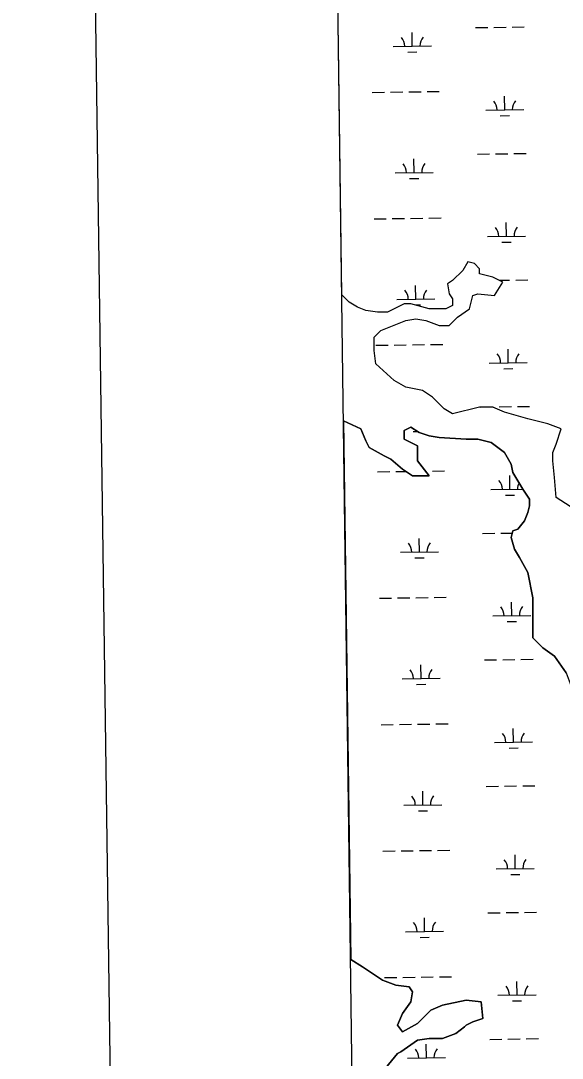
# Model space of a CAD drawing. Extents: x 3767014 to 3805179, y 361544 to 387384.
# Drawn here: x 3770355 to 3771779, y 368854 to 371583 of the extents above; entities that cross this region are included whole.
import ezdxf

# ---------------------------------------------------------------- set-up
doc = ezdxf.new("R2010")
doc.units = 0
for name, color, linetype in [('V-ANNO-SYMB', 7, 'Continuous'), ('V-GRID-FRAM', 7, 'Continuous'), ('V-TOPO-SHOR', 7, 'Continuous'), ('V-WETL-SWMP', 7, 'Continuous')]:
    doc.layers.add(name, color=color, linetype=linetype)

msp = doc.modelspace()

# ---------------------------------------------------------------- linework, layer by layer
at = {"layer": 'V-ANNO-SYMB'}
msp.add_lwpolyline([(3770673.762, 362790.263), (3803753.771, 363249.785), (3803435.463, 386164.149), (3770355.454, 385704.627), (3770673.762, 362790.263)], dxfattribs=at)
at = {"layer": 'V-GRID-FRAM'}
msp.add_lwpolyline([(3771006.872, 385146.094), (3802799.803, 385587.734), (3803060.286, 367407.215), (3771251.489, 366965.353), (3771006.872, 385146.094)], dxfattribs=at)
at = {"layer": 'V-TOPO-SHOR'}
for p, q in [((3771530.112, 370948.072), (3771516.941, 370926.107)), ((3771547.673, 370943.679), (3771530.112, 370948.072)), ((3771560.844, 370930.5), (3771547.673, 370943.679)), ((3771516.941, 370926.107), (3771490.599, 370899.749)), ((3771560.844, 370917.321), (3771560.844, 370930.5)), ((3771595.967, 370908.535), (3771560.844, 370917.321)), ((3771622.309, 370895.356), (3771595.967, 370908.535)), ((3771490.599, 370899.749), (3771477.428, 370890.963)), ((3771477.428, 370890.963), (3771481.818, 370864.605)), ((3771600.358, 370860.212), (3771622.309, 370895.356)), ((3771218.397, 370842.641), (3771199.061, 370861.989)), ((3771481.818, 370864.605), (3771490.599, 370851.426)), ((3771490.599, 370851.426), (3771490.599, 370833.855)), ((3771534.502, 370825.069), (3771543.283, 370860.212)), ((3771543.283, 370860.212), (3771556.454, 370864.605)), ((3771556.454, 370864.605), (3771600.358, 370860.212)), ((3771240.349, 370829.462), (3771218.397, 370842.641)), ((3771262.301, 370820.676), (3771240.349, 370829.462)), ((3771363.279, 370838.248), (3771319.375, 370816.283)), ((3771380.84, 370838.248), (3771363.279, 370838.248)), ((3771429.134, 370825.069), (3771380.84, 370838.248)), ((3771473.037, 370825.069), (3771429.134, 370825.069)), ((3771490.599, 370833.855), (3771473.037, 370825.069)), ((3771503.77, 370803.104), (3771534.502, 370825.069)), ((3771293.033, 370816.283), (3771262.301, 370820.676)), ((3771319.375, 370816.283), (3771293.033, 370816.283)), ((3771367.669, 370794.318), (3771394.011, 370798.711)), ((3771394.011, 370798.711), (3771420.353, 370794.318)), ((3771481.818, 370781.139), (3771503.77, 370803.104)), ((3771301.814, 370767.96), (3771367.669, 370794.318)), ((3771420.353, 370794.318), (3771455.476, 370781.139)), ((3771455.476, 370781.139), (3771481.818, 370781.139)), ((3771284.253, 370750.388), (3771301.814, 370767.96)), ((3771284.253, 370715.244), (3771284.253, 370750.388)), ((3771288.643, 370680.1), (3771284.253, 370715.244)), ((3771336.937, 370636.17), (3771288.643, 370680.1)), ((3771367.669, 370618.599), (3771336.937, 370636.17)), ((3771411.573, 370609.813), (3771367.669, 370618.599)), ((3771437.915, 370592.241), (3771411.573, 370609.813)), ((3771468.647, 370561.49), (3771437.915, 370592.241)), ((3771490.599, 370548.311), (3771468.647, 370561.49)), ((3771560.844, 370565.882), (3771490.599, 370548.311)), ((3771595.967, 370565.882), (3771560.844, 370565.882)), ((3771626.7, 370552.703), (3771595.967, 370565.882)), ((3771688.165, 370535.132), (3771626.7, 370552.703)), ((3771740.849, 370521.953), (3771688.165, 370535.132)), ((3771775.971, 370508.774), (3771740.849, 370521.953)), ((3771762.8, 370469.237), (3771775.971, 370508.774)), ((3771754.02, 370447.272), (3771762.8, 370469.237)), ((3771754.02, 370425.307), (3771754.02, 370447.272)), ((3771758.41, 370381.377), (3771754.02, 370425.307)), ((3771762.8, 370328.661), (3771758.41, 370381.377)), ((3771824.265, 370289.125), (3771762.8, 370328.661))]:
    msp.add_line(p, q, dxfattribs=at)
for points in [[(3771203.521, 370530.506), (3771249.13, 370508.774), (3771262.301, 370478.023), (3771271.082, 370460.451), (3771310.595, 370438.486), (3771328.156, 370429.7), (3771358.888, 370403.343), (3771385.231, 370385.771), (3771429.134, 370385.771), (3771398.402, 370425.307), (3771398.402, 370464.844), (3771363.279, 370482.416), (3771363.279, 370504.381), (3771380.84, 370513.167), (3771402.792, 370499.988), (3771429.134, 370491.202), (3771455.476, 370486.809), (3771525.722, 370482.416), (3771556.454, 370482.416), (3771591.577, 370473.63), (3771626.7, 370447.272), (3771644.261, 370416.521), (3771648.651, 370394.557), (3771674.993, 370350.627), (3771692.555, 370324.269)], [(3771692.555, 370324.269), (3771692.555, 370306.697), (3771688.164, 370289.125), (3771679.384, 370267.16), (3771661.822, 370245.195), (3771648.651, 370240.802), (3771644.261, 370223.23), (3771653.042, 370192.48), (3771666.213, 370170.515), (3771688.164, 370130.978), (3771701.336, 370065.083), (3771701.336, 369959.652), (3771727.678, 369933.294), (3771758.41, 369911.329), (3771789.142, 369867.399), (3771802.313, 369832.255), (3771811.094, 369775.146), (3771854.998, 369718.038)], [(3771306.208, 368817.477), (3771345.721, 368865.8), (3771354.502, 368870.193), (3771398.405, 368900.944), (3771429.138, 368905.337), (3771464.26, 368905.337), (3771499.383, 368918.516), (3771521.335, 368936.088), (3771525.725, 368940.481), (3771543.287, 368949.267), (3771569.629, 368958.053), (3771565.238, 369001.983), (3771525.725, 369006.376), (3771464.26, 368993.197), (3771433.528, 368980.018), (3771398.405, 368944.874), (3771358.892, 368922.909), (3771345.721, 368940.481), (3771358.892, 368971.232), (3771380.844, 369001.983), (3771385.234, 369028.34), (3771376.453, 369041.519), (3771341.331, 369045.912), (3771306.208, 369059.091), (3771253.524, 369094.235), (3771222.592, 369113.075)]]:
    msp.add_lwpolyline(points, dxfattribs=at)
at = {"layer": 'V-WETL-SWMP'}
for p, q in [((3771199.061, 370861.989), (3771178.107, 372419.35)), ((3771551.018, 371564.471), (3771583.014, 371564.915)), ((3771599.013, 371565.138), (3771631.01, 371565.582)), ((3771647.008, 371565.804), (3771679.005, 371566.249)), ((3771384.615, 371515.725), (3771384.115, 371551.721)), ((3771334.619, 371515.03), (3771434.61, 371516.419)), ((3771372.83, 371500.129), (3771396.828, 371500.462)), ((3771423.435, 371396.182), (3771455.432, 371396.626)), ((3771279.449, 371394.181), (3771311.446, 371394.626)), ((3771327.444, 371394.848), (3771359.441, 371395.293)), ((3771375.439, 371395.515), (3771407.436, 371395.959)), ((3771627.436, 371348.269), (3771626.936, 371384.265)), ((3771577.441, 371347.574), (3771677.431, 371348.963)), ((3771615.651, 371332.672), (3771639.649, 371333.006)), ((3771603.634, 371232.495), (3771635.631, 371232.939)), ((3771651.629, 371233.161), (3771683.626, 371233.606)), ((3771389.235, 371183.082), (3771388.735, 371219.079)), ((3771555.638, 371231.828), (3771587.635, 371232.273)), ((3771339.24, 371182.388), (3771439.231, 371183.777)), ((3771377.451, 371167.486), (3771401.449, 371167.819)), ((3771284.069, 371061.539), (3771316.066, 371061.983)), ((3771332.065, 371062.205), (3771364.062, 371062.65)), ((3771380.06, 371062.872), (3771412.057, 371063.316)), ((3771428.056, 371063.539), (3771460.053, 371063.983)), ((3771632.057, 371015.626), (3771631.557, 371051.622)), ((3771582.062, 371014.931), (3771682.052, 371016.32)), ((3771620.272, 371000.029), (3771644.27, 371000.363)), ((3771530.112, 370948.072), (3771516.941, 370926.107)), ((3771547.673, 370943.679), (3771530.112, 370948.072)), ((3771560.844, 370930.5), (3771547.673, 370943.679)), ((3771516.941, 370926.107), (3771490.599, 370899.749)), ((3771560.844, 370917.321), (3771560.844, 370930.5)), ((3771595.967, 370908.535), (3771560.844, 370917.321)), ((3771622.309, 370895.356), (3771595.967, 370908.535)), ((3771393.856, 370850.439), (3771393.356, 370886.436)), ((3771490.599, 370899.749), (3771477.428, 370890.963)), ((3771477.428, 370890.963), (3771481.818, 370864.605)), ((3771600.358, 370860.212), (3771622.309, 370895.356)), ((3771613.186, 370899.92), (3771640.251, 370900.296)), ((3771656.25, 370900.519), (3771688.247, 370900.963)), ((3771218.397, 370842.641), (3771199.061, 370861.989)), ((3771343.861, 370849.745), (3771443.851, 370851.134)), ((3771481.818, 370864.605), (3771490.599, 370851.426)), ((3771490.599, 370851.426), (3771490.599, 370833.855)), ((3771534.502, 370825.069), (3771543.283, 370860.212)), ((3771543.283, 370860.212), (3771556.454, 370864.605)), ((3771556.454, 370864.605), (3771600.358, 370860.212)), ((3771240.349, 370829.462), (3771218.397, 370842.641)), ((3771262.301, 370820.676), (3771240.349, 370829.462)), ((3771363.279, 370838.248), (3771319.375, 370816.283)), ((3771380.84, 370838.248), (3771363.279, 370838.248)), ((3771429.134, 370825.069), (3771380.84, 370838.248)), ((3771392.773, 370834.992), (3771406.069, 370835.176)), ((3771473.037, 370825.069), (3771429.134, 370825.069)), ((3771490.599, 370833.855), (3771473.037, 370825.069)), ((3771503.77, 370803.104), (3771534.502, 370825.069)), ((3771293.033, 370816.283), (3771262.301, 370820.676)), ((3771319.375, 370816.283), (3771293.033, 370816.283)), ((3771367.669, 370794.318), (3771394.011, 370798.711)), ((3771394.011, 370798.711), (3771420.353, 370794.318)), ((3771481.818, 370781.139), (3771503.77, 370803.104)), ((3771301.814, 370767.96), (3771367.669, 370794.318)), ((3771420.353, 370794.318), (3771455.476, 370781.139)), ((3771455.476, 370781.139), (3771481.818, 370781.139)), ((3771284.253, 370750.388), (3771301.814, 370767.96)), ((3771284.253, 370715.244), (3771284.253, 370750.388)), ((3771288.643, 370680.1), (3771284.253, 370715.244)), ((3771288.69, 370728.896), (3771320.687, 370729.34)), ((3771336.686, 370729.562), (3771368.683, 370730.007)), ((3771384.681, 370730.229), (3771416.678, 370730.674)), ((3771432.676, 370730.896), (3771464.673, 370731.34)), ((3771636.678, 370682.983), (3771636.178, 370718.979)), ((3771336.937, 370636.17), (3771288.643, 370680.1)), ((3771586.682, 370682.288), (3771686.673, 370683.677)), ((3771624.893, 370667.387), (3771648.891, 370667.72)), ((3771367.669, 370618.599), (3771336.937, 370636.17)), ((3771411.573, 370609.813), (3771367.669, 370618.599)), ((3771437.915, 370592.241), (3771411.573, 370609.813)), ((3771468.647, 370561.49), (3771437.915, 370592.241)), ((3771490.599, 370548.311), (3771468.647, 370561.49)), ((3771560.844, 370565.882), (3771490.599, 370548.311)), ((3771595.967, 370565.882), (3771560.844, 370565.882)), ((3771564.88, 370566.542), (3771596.877, 370566.987)), ((3771626.7, 370552.703), (3771595.967, 370565.882)), ((3771612.875, 370567.209), (3771644.872, 370567.653)), ((3771688.165, 370535.132), (3771626.7, 370552.703)), ((3771660.871, 370567.876), (3771692.868, 370568.32)), ((3771249.13, 370508.774), (3771203.521, 370530.506)), ((3771203.521, 370530.506), (3771222.592, 369113.075)), ((3771740.849, 370521.953), (3771688.165, 370535.132)), ((3771262.301, 370478.023), (3771249.13, 370508.774)), ((3771380.84, 370513.167), (3771363.279, 370504.381)), ((3771363.279, 370504.381), (3771363.279, 370482.416)), ((3771402.792, 370499.988), (3771380.84, 370513.167)), ((3771386.693, 370502.2), (3771398.827, 370502.369)), ((3771429.134, 370491.202), (3771402.792, 370499.988)), ((3771775.971, 370508.774), (3771740.849, 370521.953)), ((3771762.8, 370469.237), (3771775.971, 370508.774)), ((3771271.082, 370460.451), (3771262.301, 370478.023)), ((3771363.279, 370482.416), (3771398.402, 370464.844)), ((3771455.476, 370486.809), (3771429.134, 370491.202)), ((3771525.722, 370482.416), (3771455.476, 370486.809)), ((3771556.454, 370482.416), (3771525.722, 370482.416)), ((3771591.577, 370473.63), (3771556.454, 370482.416)), ((3771626.7, 370447.272), (3771591.577, 370473.63)), ((3771754.02, 370447.272), (3771762.8, 370469.237)), ((3771310.595, 370438.486), (3771271.082, 370460.451)), ((3771398.402, 370464.844), (3771398.402, 370425.307)), ((3771644.261, 370416.521), (3771626.7, 370447.272)), ((3771754.02, 370425.307), (3771754.02, 370447.272)), ((3771328.156, 370429.7), (3771310.595, 370438.486)), ((3771358.888, 370403.343), (3771328.156, 370429.7)), ((3771398.402, 370425.307), (3771429.134, 370385.771)), ((3771648.651, 370394.557), (3771644.261, 370416.521)), ((3771758.41, 370381.377), (3771754.02, 370425.307)), ((3771293.311, 370396.253), (3771325.308, 370396.697)), ((3771341.306, 370396.919), (3771367.963, 370397.29)), ((3771385.231, 370385.771), (3771358.888, 370403.343)), ((3771419.622, 370398.007), (3771421.299, 370398.031)), ((3771437.297, 370398.253), (3771469.294, 370398.697)), ((3771674.993, 370350.627), (3771648.651, 370394.557)), ((3771429.134, 370385.771), (3771385.231, 370385.771)), ((3771641.298, 370350.34), (3771640.798, 370386.336)), ((3771762.8, 370328.661), (3771758.41, 370381.377)), ((3771591.303, 370349.645), (3771674.885, 370350.806)), ((3771629.514, 370334.744), (3771653.512, 370335.077)), ((3771692.555, 370324.269), (3771674.993, 370350.627)), ((3771688.164, 370289.125), (3771692.555, 370306.697)), ((3771692.555, 370306.697), (3771692.555, 370324.269)), ((3771824.265, 370289.125), (3771762.8, 370328.661)), ((3771679.384, 370267.16), (3771688.164, 370289.125)), ((3771661.822, 370245.195), (3771679.384, 370267.16)), ((3771569.501, 370233.899), (3771601.498, 370234.344)), ((3771617.496, 370234.566), (3771647.196, 370234.979)), ((3771644.261, 370223.23), (3771648.651, 370240.802)), ((3771653.042, 370192.48), (3771644.261, 370223.23)), ((3771648.651, 370240.802), (3771661.822, 370245.195)), ((3771403.098, 370185.153), (3771402.598, 370221.15)), ((3771353.103, 370184.459), (3771453.093, 370185.848)), ((3771391.313, 370169.557), (3771415.311, 370169.89)), ((3771666.213, 370170.515), (3771653.042, 370192.48)), ((3771688.164, 370130.978), (3771666.213, 370170.515)), ((3771701.336, 370065.083), (3771688.164, 370130.978)), ((3771297.932, 370063.61), (3771329.929, 370064.054)), ((3771345.927, 370064.277), (3771377.924, 370064.721)), ((3771393.923, 370064.943), (3771425.92, 370065.388)), ((3771441.918, 370065.61), (3771473.915, 370066.054)), ((3771701.336, 369959.652), (3771701.336, 370065.083)), ((3771645.919, 370017.697), (3771645.419, 370053.693)), ((3771595.924, 370017.002), (3771695.914, 370018.391)), ((3771634.135, 370002.101), (3771658.132, 370002.434)), ((3771727.678, 369933.294), (3771701.336, 369959.652)), ((3771758.41, 369911.329), (3771727.678, 369933.294)), ((3771574.122, 369901.256), (3771606.119, 369901.701)), ((3771622.117, 369901.923), (3771654.114, 369902.368)), ((3771670.112, 369902.59), (3771702.109, 369903.034)), ((3771789.142, 369867.399), (3771758.41, 369911.329)), ((3771407.719, 369852.51), (3771407.219, 369888.507)), ((3771357.724, 369851.816), (3771457.714, 369853.205)), ((3771395.934, 369836.914), (3771419.932, 369837.248)), ((3771302.553, 369730.967), (3771334.55, 369731.411)), ((3771350.548, 369731.634), (3771382.545, 369732.078)), ((3771398.543, 369732.3), (3771430.54, 369732.745)), ((3771446.539, 369732.967), (3771478.536, 369733.412)), ((3771650.54, 369685.054), (3771650.04, 369721.051)), ((3771600.545, 369684.36), (3771700.535, 369685.749)), ((3771638.756, 369669.458), (3771662.753, 369669.791)), ((3771578.742, 369568.614), (3771610.739, 369569.058)), ((3771626.738, 369569.28), (3771658.735, 369569.725)), ((3771674.733, 369569.947), (3771706.73, 369570.391)), ((3771412.339, 369519.867), (3771411.839, 369555.864)), ((3771362.344, 369519.173), (3771462.335, 369520.562)), ((3771400.555, 369504.271), (3771424.553, 369504.605)), ((3771307.174, 369398.324), (3771339.17, 369398.769)), ((3771355.169, 369398.991), (3771387.166, 369399.435)), ((3771403.164, 369399.657), (3771435.161, 369400.102)), ((3771451.16, 369400.324), (3771483.157, 369400.769)), ((3771655.161, 369352.411), (3771654.661, 369388.408)), ((3771605.166, 369351.717), (3771705.156, 369353.106)), ((3771643.376, 369336.815), (3771667.374, 369337.148)), ((3771416.96, 369187.225), (3771416.46, 369223.221)), ((3771583.363, 369235.971), (3771615.36, 369236.415)), ((3771631.359, 369236.637), (3771663.356, 369237.082)), ((3771679.354, 369237.304), (3771711.351, 369237.749)), ((3771366.965, 369186.53), (3771466.955, 369187.919)), ((3771405.176, 369171.628), (3771429.173, 369171.962)), ((3771222.592, 369113.075), (3771253.524, 369094.235)), ((3771253.524, 369094.235), (3771306.208, 369059.091)), ((3771306.208, 369059.091), (3771341.331, 369045.912)), ((3771311.794, 369065.681), (3771343.791, 369066.126)), ((3771359.79, 369066.348), (3771391.787, 369066.792)), ((3771407.785, 369067.015), (3771439.782, 369067.459)), ((3771455.781, 369067.681), (3771487.777, 369068.126)), ((3771659.782, 369019.768), (3771659.282, 369055.765)), ((3771341.331, 369045.912), (3771376.453, 369041.519)), ((3771376.453, 369041.519), (3771385.234, 369028.34)), ((3771385.234, 369028.34), (3771380.844, 369001.983)), ((3771380.844, 369001.983), (3771358.892, 368971.232)), ((3771464.26, 368993.197), (3771525.725, 369006.376)), ((3771525.725, 369006.376), (3771565.238, 369001.983)), ((3771565.238, 369001.983), (3771569.629, 368958.053)), ((3771609.787, 369019.074), (3771709.777, 369020.463)), ((3771647.997, 369004.172), (3771671.995, 369004.505)), ((3771358.892, 368971.232), (3771345.721, 368940.481)), ((3771398.405, 368944.874), (3771433.528, 368980.018)), ((3771433.528, 368980.018), (3771464.26, 368993.197)), ((3771345.721, 368940.481), (3771358.892, 368922.909)), ((3771358.892, 368922.909), (3771398.405, 368944.874)), ((3771525.725, 368940.481), (3771521.335, 368936.088)), ((3771543.287, 368949.267), (3771525.725, 368940.481)), ((3771569.629, 368958.053), (3771543.287, 368949.267)), ((3771499.383, 368918.516), (3771464.26, 368905.337)), ((3771521.335, 368936.088), (3771499.383, 368918.516)), ((3771398.405, 368900.944), (3771354.502, 368870.193)), ((3771429.138, 368905.337), (3771398.405, 368900.944)), ((3771421.581, 368854.582), (3771421.081, 368890.578)), ((3771464.26, 368905.337), (3771429.138, 368905.337)), ((3771587.984, 368903.328), (3771619.981, 368903.772)), ((3771635.979, 368903.994), (3771667.976, 368904.439)), ((3771683.975, 368904.661), (3771715.972, 368905.106)), ((3771345.721, 368865.8), (3771306.208, 368817.477)), ((3771354.502, 368870.193), (3771345.721, 368865.8)), ((3771371.586, 368853.887), (3771471.576, 368855.276))]:
    msp.add_line(p, q, dxfattribs=at)
for centre, start, end in [((3771329.37, 371515.432), 0.024037, 41.567696), ((3771439.846, 371516.967), 140.024034, 181.567693), ((3771572.192, 371347.976), 0.024037, 41.567696), ((3771682.667, 371349.511), 140.024034, 181.567693), ((3771333.991, 371182.789), 0.024037, 41.567696), ((3771444.466, 371184.324), 140.024034, 181.567693), ((3771576.813, 371015.333), 0.024037, 41.567696), ((3771687.288, 371016.868), 140.024034, 181.567693), ((3771338.612, 370850.147), 0.024037, 41.567696), ((3771449.087, 370851.681), 140.024034, 181.567693), ((3771581.433, 370682.69), 0.024037, 41.567696), ((3771691.909, 370684.225), 140.024034, 181.567693), ((3771586.054, 370350.047), 0.024037, 41.567696), ((3771696.529, 370351.582), 153.493836, 181.567693), ((3771347.854, 370184.861), 0.024037, 41.567696), ((3771458.329, 370186.395), 140.024034, 181.567693), ((3771590.675, 370017.404), 0.024037, 41.567696), ((3771701.15, 370018.939), 140.024034, 181.567693), ((3771352.474, 369852.218), 0.024037, 41.567696), ((3771462.95, 369853.752), 140.024034, 181.567693), ((3771595.296, 369684.761), 0.024037, 41.567696), ((3771705.771, 369686.296), 140.024034, 181.567693), ((3771357.095, 369519.575), 0.024037, 41.567696), ((3771467.571, 369521.11), 140.024034, 181.567693), ((3771599.917, 369352.119), 0.024037, 41.567696), ((3771710.392, 369353.653), 140.024034, 181.567693), ((3771361.716, 369186.932), 0.024037, 41.567696), ((3771472.191, 369188.467), 140.024034, 181.567693), ((3771604.537, 369019.476), 0.024037, 41.567696), ((3771715.013, 369021.01), 140.024034, 181.567693), ((3771366.337, 368854.289), 0.024037, 41.567696), ((3771476.812, 368855.824), 140.024034, 181.567693)]:
    msp.add_arc(centre, 35.246, start, end, dxfattribs=at)

doc.saveas('drawing.dxf')
